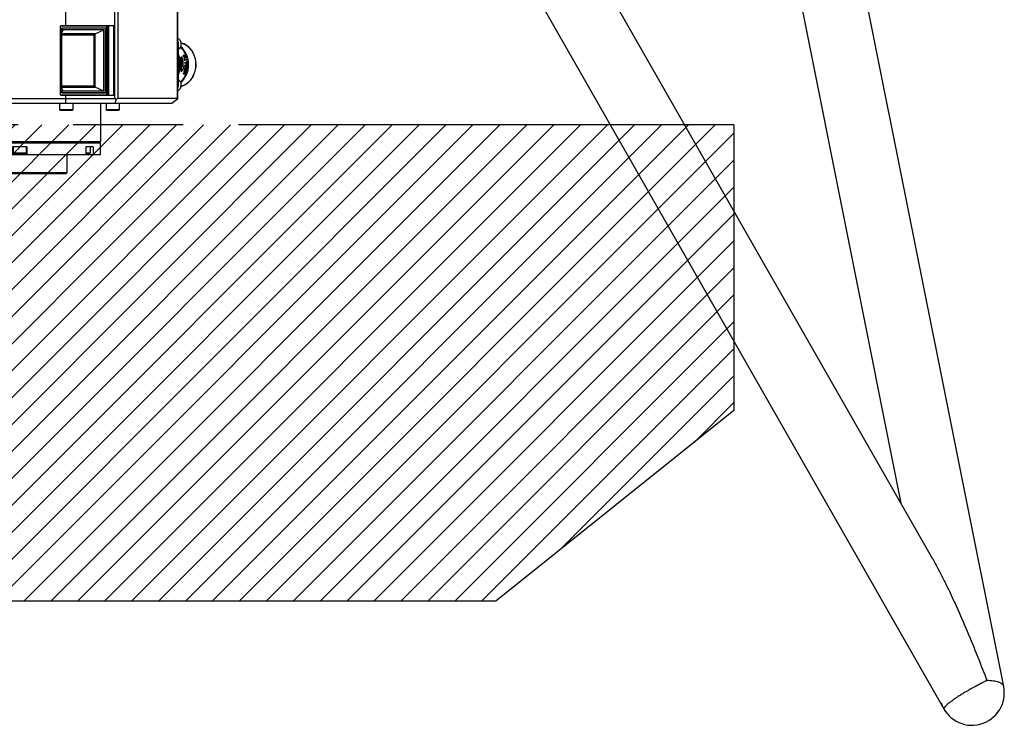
# Model space of a CAD drawing. Header units: millimetres. Extents: x -491 to 2059, y -393 to 795.
# Tile 294 of 323: x 1575 to 1740, y -116 to 3. Entities that reach past the tile are written whole.
import ezdxf

# ---------------------------------------------------------------- set-up
doc = ezdxf.new("R2010")
doc.units = ezdxf.units.MM
doc.header["$LTSCALE"] = 462.55
doc.linetypes.add('PHANTOM', pattern=[0.8, 0.45, -0.05, 0.1, -0.05, 0.1, -0.05])
doc.layers.get('0').update_dxf_attribs({"linetype": 'CONTINUOUS'})
for name, color, linetype in [('_AT4115_P1P1_1_PBL141', 7, 'CONTINUOUS'), ('_AT4115_P2P2_1_PBL142', 7, 'CONTINUOUS'), ('A2400201_ABL123', 7, 'CONTINUOUS'), ('A2410102_ABL164', 7, 'CONTINUOUS'), ('AT4115-AT541_1_2_ABL140', 7, 'CONTINUOUS'), ('DEFAULT_3', 7, 'PHANTOM'), ('DR1SM11A1001_ABL95', 7, 'CONTINUOUS'), ('DR1SM11P1003_PBL96', 7, 'CONTINUOUS'), ('E2030201_ABL145', 7, 'CONTINUOUS'), ('E2030801_ABL137', 7, 'CONTINUOUS'), ('K3D-JN1AS10ML2-R-V1_JAE_PROPRIE_PBL144', 7, 'CONTINUOUS'), ('K3D-JN1FS10SL2-R8_JAE_CONNECTOR_PBL146', 7, 'CONTINUOUS'), ('M2410102_PBL165', 7, 'CONTINUOUS'), ('M2420103_PBL128', 7, 'CONTINUOUS'), ('M2420202_PBL136', 7, 'CONTINUOUS'), ('M2420301_PBL160', 7, 'CONTINUOUS'), ('M2440901_PBL124', 7, 'CONTINUOUS'), ('P9140503_BOLT_PBL125', 7, 'CONTINUOUS'), ('P9140503_BOLT_PBL126', 7, 'CONTINUOUS'), ('P9140503_BOLT_PBL127', 7, 'CONTINUOUS'), ('P9140503_BOLT_PBL129', 7, 'CONTINUOUS'), ('P9140503_BOLT_PBL130', 7, 'CONTINUOUS'), ('P9140503_BOLT_PBL131', 7, 'CONTINUOUS'), ('P9140503_BOLT_PBL132', 7, 'CONTINUOUS'), ('P9140503_BOLT_PBL166', 7, 'CONTINUOUS'), ('P9140503_BOLT_PBL167', 7, 'CONTINUOUS'), ('P9140503_BOLT_PBL179', 7, 'CONTINUOUS'), ('P9140503_BOLT_PBL188', 7, 'CONTINUOUS'), ('P9140503_BOLT_PBL341', 7, 'CONTINUOUS'), ('P9140503_BOLT_PBL342', 7, 'CONTINUOUS'), ('SWITCH_ABL138', 7, 'CONTINUOUS'), ('SWITCH_CASE_ABL139', 7, 'CONTINUOUS'), ('오른쪽_7_VBL87', 7, 'CONTINUOUS')]:
    doc.layers.add(name, color=color, linetype=linetype)

# ---------------------------------------------------------------- blocks, each defined once
blk = doc.blocks.new('DR1SM11P1003_PBL96', base_point=(2988.4, 1059.51))
at = {"layer": 'DR1SM11P1003_PBL96', "color": 7}
for p, q in [((3401.73, 708.75), (3261.54, 1408.75)), ((3371.95, 762.27), (3008.13, 1398.96)), ((3237.06, 1392.48), (3358.59, 785.66)), ((2988.4, 1378.67), (3376.59, 699.33))]:
    blk.add_line(p, q, dxfattribs=at)
blk.add_arc((3388.4, 706.08), 13.6, 197.5885, 11.3251, dxfattribs=at)
for points, knots in [([(3371.95, 762.27), (3372.75, 760.88), (3374.29, 758.05), (3375.76, 755.17), (3376.49, 753.72)], [0, 0, 0, 0, 0.496418, 1, 1, 1, 1]), ([(3376.49, 753.72), (3377.32, 752.06), (3378.94, 748.71), (3382.1, 741.91), (3385.9, 733.25), (3390.25, 722.7), (3393.03, 715.58), (3394.4, 712)], [0, 0, 0, 0, 0.12248, 0.245971, 0.495196, 0.746697, 1, 1, 1, 1])]:
    blk.add_open_spline(points, degree=3, knots=knots, dxfattribs=at)
at = {"layer": 'DR1SM11P1003_PBL96', "color": 2}
blk.add_open_spline([(3394.4, 712), (3394.5, 711.74), (3394.59, 711.49), (3394.69, 711.24)], degree=3, dxfattribs=at)
for points, knots in [([(3394.69, 711.24), (3393.69, 710.78), (3391.61, 709.76), (3388.48, 708.08), (3385.84, 706.54), (3383.78, 705.27), (3382.34, 704.35), (3381.01, 703.46), (3379.82, 702.61), (3378.79, 701.84), (3378.05, 701.23), (3377.56, 700.79), (3377.26, 700.5), (3377.01, 700.24), (3376.81, 700), (3376.67, 699.79), (3376.58, 699.62), (3376.55, 699.46), (3376.57, 699.37), (3376.59, 699.33)], [0, 0, 0, 0, 0.15015, 0.316277, 0.486092, 0.568438, 0.647021, 0.720387, 0.787187, 0.846211, 0.896418, 0.91795, 0.93699, 0.953483, 0.967406, 0.978782, 0.987728, 0.994552, 1, 1, 1, 1]), ([(3401.73, 708.75), (3401.71, 708.85), (3401.66, 709.03), (3401.46, 709.4), (3401.07, 709.82), (3400.42, 710.24), (3399.58, 710.59), (3398.57, 710.87), (3397.4, 711.08), (3396.09, 711.2), (3395.17, 711.23), (3394.69, 711.24)], [0, 0, 0, 0, 0.036246, 0.073647, 0.155651, 0.252257, 0.366429, 0.499077, 0.649813, 0.817399, 1, 1, 1, 1])]:
    blk.add_open_spline(points, degree=3, knots=knots, dxfattribs=at)
blk = doc.blocks.new('DR1SM11A1001_ABL95', base_point=(2988.4, 1064.51))
at = {"layer": 'DR1SM11P1003_PBL96'}
blk.add_blockref('DR1SM11P1003_PBL96', (2988.4, 1059.51), dxfattribs=at)
blk = doc.blocks.new('M2440901_PBL124', base_point=(2988.4, 930.57))
at = {"layer": 'M2440901_PBL124', "color": 7}
for p, q in [((2954.4, 937.07), (3022.4, 937.07)), ((2954.4, 932.07), (2954.4, 937.07)), ((2960.57, 935.37), (2957.57, 935.37)), ((2957.57, 935.37), (2957.57, 932.07)), ((2960.57, 935.37), (2960.57, 932.07)), ((2991.4, 935.37), (2985.4, 935.37)), ((2985.4, 935.37), (2985.4, 932.07)), ((2991.4, 935.37), (2991.4, 932.07)), ((3019.23, 935.37), (3016.23, 935.37)), ((3016.23, 935.37), (3016.23, 932.07)), ((3019.23, 935.37), (3019.23, 932.07)), ((3022.4, 932.07), (3022.4, 937.07)), ((2954.4, 932.07), (3022.4, 932.07)), ((2968.4, 924.57), (2968.4, 932.07)), ((3008.4, 924.57), (3008.4, 932.07)), ((2968.4, 924.57), (3008.4, 924.57)), ((2968.4, 924.57), (2968.9, 924.07)), ((2968.9, 924.07), (3007.9, 924.07)), ((3008.4, 924.57), (3007.9, 924.07))]:
    blk.add_line(p, q, dxfattribs=at)
at = {"layer": 'M2440901_PBL124', "color": 2}
for p, q in [((2960.05, 932.37), (2960.05, 932.07)), ((3016.74, 932.37), (3016.74, 932.07))]:
    blk.add_line(p, q, dxfattribs=at)
blk = doc.blocks.new('P9140503_BOLT_PBL125', base_point=(3017.11, 933.87))
at = {"layer": 'P9140503_BOLT_PBL125', "color": 7}
for p, q in [((3017.99, 935.37), (3017.99, 932.62)), ((3017.99, 932.62), (3016.23, 932.62)), ((3017.74, 932.37), (3016.23, 932.37)), ((3017.74, 932.37), (3017.99, 932.62))]:
    blk.add_line(p, q, dxfattribs=at)
blk = doc.blocks.new('P9140503_BOLT_PBL126', base_point=(2988.4, 933.87))
at = {"layer": 'P9140503_BOLT_PBL126', "color": 7}
for p, q in [((2985.65, 935.37), (2985.65, 932.62)), ((2991.15, 935.37), (2991.15, 932.62)), ((2991.15, 932.62), (2985.65, 932.62)), ((2985.9, 932.37), (2985.65, 932.62)), ((2990.9, 932.37), (2985.9, 932.37)), ((2990.9, 932.37), (2991.15, 932.62))]:
    blk.add_line(p, q, dxfattribs=at)
blk = doc.blocks.new('P9140503_BOLT_PBL127', base_point=(2959.68, 933.87))
at = {"layer": 'P9140503_BOLT_PBL127', "color": 7}
for p, q in [((2958.8, 935.37), (2958.8, 932.62)), ((2960.57, 932.62), (2958.8, 932.62)), ((2959.05, 932.37), (2958.8, 932.62)), ((2960.57, 932.37), (2959.05, 932.37))]:
    blk.add_line(p, q, dxfattribs=at)
blk = doc.blocks.new('M2420103_PBL128', base_point=(2988.4, 945.32))
at = {"layer": 'M2420103_PBL128', "color": 7}
for p, q in [((2954.4, 953.57), (2954.4, 937.57)), ((3022.4, 953.57), (3022.4, 937.57)), ((2954.4, 937.57), (3022.4, 937.57)), ((2954.9, 937.07), (2954.4, 937.57)), ((3021.9, 937.07), (3022.4, 937.57))]:
    blk.add_line(p, q, dxfattribs=at)
blk = doc.blocks.new('P9140503_BOLT_PBL129', base_point=(5142.49, 2836))
at = {"layer": 'P9140503_BOLT_PBL129', "color": 7}
for p, q in [((5139.74, 2837.5), (5139.74, 2834.75)), ((5145.24, 2837.5), (5145.24, 2834.75)), ((5145.24, 2834.75), (5139.74, 2834.75)), ((5139.99, 2834.5), (5139.74, 2834.75)), ((5144.99, 2834.5), (5139.99, 2834.5)), ((5144.99, 2834.5), (5145.24, 2834.75))]:
    blk.add_line(p, q, dxfattribs=at)
blk = doc.blocks.new('P9140503_BOLT_PBL130', base_point=(5113.78, 2836))
at = {"layer": 'P9140503_BOLT_PBL130', "color": 7}
for p, q in [((5112.9, 2837.5), (5112.9, 2834.75)), ((5114.66, 2834.75), (5112.9, 2834.75)), ((5113.15, 2834.5), (5112.9, 2834.75)), ((5114.66, 2834.5), (5113.15, 2834.5))]:
    blk.add_line(p, q, dxfattribs=at)
blk = doc.blocks.new('P9140503_BOLT_PBL131', base_point=(3027.4, 952.07))
at = {"layer": 'P9140503_BOLT_PBL131', "color": 7}
for p, q in [((3024.65, 953.57), (3024.65, 950.82)), ((3030.15, 953.57), (3030.15, 950.82)), ((3030.15, 950.82), (3024.65, 950.82)), ((3024.9, 950.57), (3024.65, 950.82)), ((3029.9, 950.57), (3024.9, 950.57)), ((3029.9, 950.57), (3030.15, 950.82))]:
    blk.add_line(p, q, dxfattribs=at)
blk = doc.blocks.new('P9140503_BOLT_PBL132', base_point=(5161.99, 2854.2))
at = {"layer": 'P9140503_BOLT_PBL132', "color": 7}
for p, q in [((5159.24, 2855.7), (5159.24, 2852.95)), ((5164.74, 2855.7), (5164.74, 2852.95)), ((5164.74, 2852.95), (5159.24, 2852.95)), ((5159.49, 2852.7), (5159.24, 2852.95)), ((5164.49, 2852.7), (5159.49, 2852.7)), ((5164.49, 2852.7), (5164.74, 2852.95))]:
    blk.add_line(p, q, dxfattribs=at)
blk = doc.blocks.new('M2420202_PBL136', base_point=(2998.81, 973.32))
at = {"layer": 'M2420202_PBL136', "color": 7}
for p, q in [((2942.9, 993.07), (3054.72, 993.07)), ((2942.9, 955.57), (2942.9, 993.07)), ((3007.73, 986.18), (3007.73, 993.07)), ((3054.72, 993.07), (3054.72, 955.44)), ((2942.9, 955.57), (3028.22, 955.57)), ((2944.9, 953.57), (2942.9, 955.57)), ((3007.73, 955.57), (3007.73, 956.97)), ((3054.59, 955.57), (3029.59, 955.57)), ((3052.36, 953.57), (2944.9, 953.57)), ((3028.98, 955.28), (3028.36, 953.57)), ((3054.69, 955.28), (3052.36, 953.57))]:
    blk.add_line(p, q, dxfattribs=at)
at = {"layer": 'M2420202_PBL136', "color": 2}
for p, q in [((3028.22, 993.07), (3028.22, 955.57)), ((3029.59, 993.07), (3029.59, 955.57)), ((3054.59, 993.07), (3054.59, 955.57))]:
    blk.add_line(p, q, dxfattribs=at)
at = {"layer": 'M2420202_PBL136', "color": 7}
blk.add_arc((2856.09, 948.32), 151.82, 1.9829, 2.7384, dxfattribs=at)
for centre, major_axis, ratio, start_param, end_param in [((3028.72, 954.57), (-0.866, 0.866), 0.57735, -1.308997, -0.523599), ((3028.72, 954.57), (0.966, 0.966), 0.267949, 0.2618, 1.047198), ((3053.72, 954.57), (0.966, 0.966), 0.267949, 5.759587, 6.544985)]:
    blk.add_ellipse(centre, major_axis=major_axis, ratio=ratio, start_param=start_param, end_param=end_param, dxfattribs=at)
blk = doc.blocks.new('_AT4115_P1P1_1_PBL141', base_point=(3016.64, 971.57))
at = {"layer": '_AT4115_P1P1_1_PBL141', "color": 7}
for p, q in [((3025.56, 985.92), (3005.41, 985.92)), ((3005.41, 985.92), (3005.41, 957.22)), ((3027.87, 986.18), (3005.69, 986.18)), ((3005.69, 986.18), (3005.69, 985.92)), ((3024.39, 985.16), (3006.07, 985.16)), ((3006.07, 985.16), (3006.07, 983.26)), ((3024.39, 957.98), (3024.39, 985.16)), ((3025.05, 957.22), (3025.05, 985.92)), ((3025.56, 957.22), (3025.56, 985.92)), ((3025.78, 956.97), (3025.78, 986.18)), ((3027.87, 956.97), (3027.87, 986.18)), ((3006.07, 959.88), (3006.07, 957.98)), ((3005.41, 957.22), (3025.56, 957.22)), ((3005.69, 957.22), (3005.69, 956.97)), ((3005.69, 956.97), (3027.87, 956.97)), ((3006.07, 957.98), (3024.39, 957.98))]:
    blk.add_line(p, q, dxfattribs=at)
blk = doc.blocks.new('_AT4115_P2P2_1_PBL142', base_point=(3015.11, 971.57))
at = {"layer": '_AT4115_P2P2_1_PBL142', "color": 7}
for p, q in [((3006.67, 984.46), (3005.83, 982.81)), ((3024.39, 985.16), (3006.07, 985.16)), ((3006.07, 983.26), (3006.07, 985.16)), ((3023.78, 984.46), (3006.67, 984.46)), ((3020.08, 982.81), (3023.78, 984.46)), ((3023.78, 958.69), (3023.78, 984.46)), ((3024.39, 957.98), (3024.39, 985.16)), ((3005.83, 982.77), (3005.83, 982.81)), ((3005.83, 960.38), (3005.83, 982.77)), ((3005.83, 960.34), (3005.83, 960.38)), ((3005.83, 960.34), (3006.67, 958.69)), ((3006.07, 957.98), (3006.07, 959.88)), ((3023.78, 958.69), (3020.08, 960.34)), ((3024.39, 957.98), (3006.07, 957.98)), ((3023.78, 958.69), (3006.67, 958.69))]:
    blk.add_line(p, q, dxfattribs=at)
at = {"layer": '_AT4115_P2P2_1_PBL142', "color": 2}
for p, q in [((3020.08, 982.81), (3005.83, 982.81)), ((3006.08, 982.33), (3019.5, 982.33)), ((3006.08, 960.82), (3006.08, 982.33)), ((3019.5, 982.33), (3019.5, 960.82)), ((3020.08, 960.34), (3020.08, 982.81)), ((3005.83, 960.34), (3020.08, 960.34)), ((3019.5, 960.82), (3006.08, 960.82))]:
    blk.add_line(p, q, dxfattribs=at)
at = {"layer": '_AT4115_P2P2_1_PBL142', "color": 7}
for points, knots in [([(3006.08, 982.33), (3006.05, 982.37), (3005.98, 982.45), (3005.91, 982.55), (3005.87, 982.62), (3005.85, 982.68), (3005.83, 982.72), (3005.83, 982.76), (3005.83, 982.77)], [0, 0, 0, 0, 0.303967, 0.580449, 0.704901, 0.817702, 0.916748, 1, 1, 1, 1]), ([(3020.08, 982.81), (3020.05, 982.8), (3020, 982.77), (3019.9, 982.7), (3019.77, 982.6), (3019.63, 982.47), (3019.54, 982.38), (3019.5, 982.33)], [0, 0, 0, 0, 0.110842, 0.232278, 0.489296, 0.748941, 1, 1, 1, 1]), ([(3005.83, 960.38), (3005.83, 960.39), (3005.83, 960.42), (3005.85, 960.47), (3005.87, 960.52), (3005.91, 960.6), (3005.98, 960.7), (3006.05, 960.78), (3006.08, 960.82)], [0, 0, 0, 0, 0.083254, 0.182302, 0.295103, 0.419556, 0.696035, 1, 1, 1, 1]), ([(3019.5, 960.82), (3019.54, 960.77), (3019.63, 960.67), (3019.77, 960.54), (3019.9, 960.44), (3020, 960.38), (3020.05, 960.35), (3020.08, 960.34)], [0, 0, 0, 0, 0.251062, 0.510709, 0.767728, 0.88916, 1, 1, 1, 1])]:
    blk.add_open_spline(points, degree=3, knots=knots, dxfattribs=at)
blk = doc.blocks.new('AT4115-AT541_1_2_ABL140', base_point=(3016.64, 971.57))
at = {"layer": '_AT4115_P1P1_1_PBL141'}
blk.add_blockref('_AT4115_P1P1_1_PBL141', (3016.64, 971.57), dxfattribs=at)
at = {"layer": '_AT4115_P2P2_1_PBL142'}
blk.add_blockref('_AT4115_P2P2_1_PBL142', (3015.11, 971.57), dxfattribs=at)
blk = doc.blocks.new('SWITCH_CASE_ABL139', base_point=(3016.64, 971.57))
at = {"layer": 'AT4115-AT541_1_2_ABL140'}
blk.add_blockref('AT4115-AT541_1_2_ABL140', (3016.64, 971.57), dxfattribs=at)
blk = doc.blocks.new('SWITCH_ABL138', base_point=(3016.64, 971.57))
at = {"layer": 'SWITCH_CASE_ABL139'}
blk.add_blockref('SWITCH_CASE_ABL139', (3016.64, 971.57), dxfattribs=at)
blk = doc.blocks.new('E2030801_ABL137', base_point=(3016.64, 971.57))
at = {"layer": 'SWITCH_ABL138'}
blk.add_blockref('SWITCH_ABL138', (3016.64, 971.57), dxfattribs=at)
blk = doc.blocks.new('M2420301_PBL160', base_point=(2998.81, 996.07))
at = {"layer": 'M2420301_PBL160', "color": 7}
for p, q in [((2942.9, 993.07), (2942.9, 999.07)), ((2981.72, 999.07), (2994.58, 999.07)), ((3007.73, 993.07), (3007.73, 999.07)), ((3014.37, 999.07), (3020.09, 999.07)), ((3054.11, 999.07), (3054.72, 999.07)), ((3054.72, 999.07), (3054.72, 993.07)), ((2942.9, 993.07), (3054.72, 993.07))]:
    blk.add_line(p, q, dxfattribs=at)
at = {"layer": 'M2420301_PBL160', "color": 2}
for p, q in [((3028.22, 997.26), (3028.22, 993.07)), ((3029.59, 997.26), (3029.59, 993.07)), ((3054.59, 999.07), (3054.59, 993.07))]:
    blk.add_line(p, q, dxfattribs=at)
blk = doc.blocks.new('M2410102_PBL165', base_point=(2988.4, 1007.07))
at = {"layer": 'M2410102_PBL165', "color": 7}
for p, q in [((2919.64, 1014.83), (2917.1, 1012.07)), ((2919.91, 1015.07), (2919.64, 1014.83)), ((2919.91, 1015.07), (2948.67, 1015.07)), ((2941.34, 1012.07), (2943.88, 1014.83)), ((2943.15, 1012.29), (2944.79, 1014.07)), ((2943.88, 1014.83), (2943.91, 1015.07)), ((2944.79, 1014.07), (2943.88, 1014.83)), ((2944.79, 1014.07), (2946.68, 1014.07)), ((2970.85, 1015.07), (3005.94, 1015.07)), ((3028.12, 1015.07), (3056.88, 1015.07)), ((3030.11, 1014.07), (3032, 1014.07)), ((3032.91, 1014.83), (3032, 1014.07)), ((3032, 1014.07), (3033.64, 1012.29)), ((3032.88, 1015.07), (3032.91, 1014.83)), ((3032.91, 1014.83), (3035.45, 1012.07)), ((3057.15, 1014.83), (3056.88, 1015.07)), ((3059.69, 1012.07), (3057.15, 1014.83)), ((2917.1, 1012.07), (2917.08, 1011.93)), ((2917.08, 1011.93), (2917.08, 1005.21)), ((2941.34, 1012.07), (2917.1, 1012.07)), ((2941.42, 1011.93), (2941.34, 1012.07)), ((2941.42, 1009.96), (2941.42, 1011.93)), ((2942.57, 1011.66), (2942.92, 1012.04)), ((2942.57, 1011.56), (2942.57, 1011.66)), ((3033.88, 1012.04), (3034.22, 1011.66)), ((3034.22, 1011.66), (3034.22, 1011.56)), ((3035.45, 1012.07), (3035.37, 1011.93)), ((3035.37, 1011.93), (3035.37, 1009.96)), ((3059.69, 1012.07), (3035.45, 1012.07)), ((3059.71, 1011.93), (3059.69, 1012.07)), ((3059.71, 1005.21), (3059.71, 1011.93)), ((2917.08, 1005.21), (2917.1, 1005.07)), ((2917.1, 1005.07), (2941.34, 1005.07)), ((2941.34, 1005.07), (2941.42, 1005.21)), ((2941.34, 1005.07), (2942.85, 1003.44)), ((2941.42, 1005.21), (2941.42, 1007.22)), ((3033.95, 1003.44), (3035.45, 1005.07)), ((3033.95, 1003.44), (3035.45, 1005.07)), ((3035.37, 1007.22), (3035.37, 1005.21)), ((3035.37, 1005.21), (3035.45, 1005.07)), ((3035.45, 1005.07), (3059.69, 1005.07)), ((3059.69, 1005.07), (3059.71, 1005.21)), ((2966.7, 1004.46), (2966.72, 1004.45)), ((2966.7, 1004.46), (2966.72, 1004.45)), ((3004.92, 1002.07), (2971.87, 1002.07)), ((2973.46, 1001.07), (3003.33, 1001.07)), ((2922.41, 999.33), (2922.69, 999.07)), ((2922.69, 999.07), (2944.5, 999.07)), ((2981.72, 999.07), (2956.71, 999.07)), ((3018.8, 1000.07), (2957.99, 1000.07)), ((3014.37, 999.07), (2994.58, 999.07)), ((3032.29, 999.07), (3054.11, 999.07)), ((3054.11, 999.07), (3054.39, 999.33))]:
    blk.add_line(p, q, dxfattribs=at)
at = {"layer": 'M2410102_PBL165', "color": 2}
for p, q in [((2962.74, 999.07), (2962.74, 1002.46)), ((3014.05, 999.07), (3014.05, 1002.46))]:
    blk.add_line(p, q, dxfattribs=at)
at = {"layer": 'M2410102_PBL165', "color": 7}
for points in [[(2919.64, 1014.83), (2918.38, 1013.46), (2917.1, 1012.07)], [(2941.34, 1012.07), (2942.62, 1013.46), (2943.88, 1014.83)], [(2943.15, 1012.29), (2943.68, 1012.87), (2944.79, 1014.07)], [(3032, 1014.07), (3033.11, 1012.87), (3033.64, 1012.29)], [(3032.91, 1014.83), (3034.17, 1013.46), (3035.45, 1012.07)], [(3059.69, 1012.07), (3058.42, 1013.46), (3057.15, 1014.83)]]:
    blk.add_lwpolyline(points, dxfattribs=at)
for centre, radius, start, end in [((2830.44, 543.93), 480.98, 76.5194, 76.66), ((3146.35, 543.93), 480.98, 103.3399, 103.4805), ((3895.24, 1902.91), 1327.73, 222.54881, 222.88613), ((2036.25, 1944.73), 1389.39, 317.12131, 317.44366), ((2989.6, 1028.44), 31.78, 236.088, 239.4702), ((2987.22, 1028.4), 31.72, 300.5259, 303.9138)]:
    blk.add_arc(centre, radius, start, end, dxfattribs=at)
for points in [[(2941.42, 1005.21), (2941.65, 1005.27), (2941.88, 1005.32), (2942.11, 1005.38)], [(3034.68, 1005.38), (3034.91, 1005.32), (3035.14, 1005.27), (3035.37, 1005.21)]]:
    blk.add_open_spline(points, degree=3, dxfattribs=at)
for points, knots in [([(2965.81, 1004.01), (2966.47, 1003.71), (2968.98, 1002.62), (2971.54, 1001.68), (2973.46, 1001.07)], [0, 0, 0, 0, 0.264782, 1, 1, 1, 1]), ([(2966.72, 1004.45), (2967.24, 1004.22), (2969.23, 1003.36), (2971.27, 1002.58), (2972.79, 1002.07)], [0, 0, 0, 0, 0.262343, 1, 1, 1, 1]), ([(3003.33, 1001.07), (3003.96, 1001.27), (3006.55, 1002.13), (3009.08, 1003.16), (3010.98, 1004.01)], [0, 0, 0, 0, 0.239236, 1, 1, 1, 1]), ([(3004, 1002.07), (3004.5, 1002.24), (3006.55, 1002.96), (3008.57, 1003.78), (3010.07, 1004.45)], [0, 0, 0, 0, 0.240964, 1, 1, 1, 1])]:
    blk.add_open_spline(points, degree=3, knots=knots, dxfattribs=at)
blk = doc.blocks.new('A2410102_ABL164', base_point=(2988.4, 1007.07))
at = {"layer": 'M2410102_PBL165'}
blk.add_blockref('M2410102_PBL165', (2988.4, 1007.07), dxfattribs=at)
blk = doc.blocks.new('P9140503_BOLT_PBL166', base_point=(3007.54, 1003.82))
at = {"layer": 'P9140503_BOLT_PBL166', "color": 7}
for p, q in [((3005.65, 1005.07), (3005.4, 1004.82)), ((3005.65, 1005.07), (3006.43, 1005.07)), ((3005.4, 1004.82), (3006.96, 1004.82)), ((3005.4, 1002.56), (3005.4, 1004.82)), ((3008.76, 1004.82), (3009.69, 1004.82))]:
    blk.add_line(p, q, dxfattribs=at)
blk = doc.blocks.new('P9140503_BOLT_PBL167', base_point=(2969.25, 1003.82))
at = {"layer": 'P9140503_BOLT_PBL167', "color": 7}
for p, q in [((2969.03, 1005.07), (2971.15, 1005.07)), ((2971.15, 1005.07), (2971.4, 1004.82)), ((2967.1, 1004.82), (2971.4, 1004.82)), ((2971.4, 1002.56), (2971.4, 1004.82))]:
    blk.add_line(p, q, dxfattribs=at)
blk = doc.blocks.new('P9140503_BOLT_PBL179', base_point=(2971.27, 1004.95))
at = {"layer": 'P9140503_BOLT_PBL179', "color": 7}
blk.add_line((2971.15, 1005.07), (2971.4, 1004.82), dxfattribs=at)
blk = doc.blocks.new('P9140503_BOLT_PBL188', base_point=(3005.52, 1004.95))
at = {"layer": 'P9140503_BOLT_PBL188', "color": 7}
blk.add_line((3005.65, 1005.07), (3005.4, 1004.82), dxfattribs=at)
blk = doc.blocks.new('P9140503_BOLT_PBL341', base_point=(3055.44, 961.14))
at = {"layer": 'P9140503_BOLT_PBL341', "color": 7}
blk.add_open_spline([(3055.05, 963.56), (3055.24, 963.42), (3055.57, 963.09), (3055.93, 962.47), (3056.13, 961.77), (3056.17, 961.03), (3056.03, 960.3), (3055.74, 959.64), (3055.3, 959.1), (3054.92, 958.83), (3054.73, 958.73)], degree=3, knots=[0, 0, 0, 0, 0.120367, 0.245303, 0.373783, 0.50389, 0.633321, 0.759931, 0.882266, 1, 1, 1, 1], dxfattribs=at)
blk = doc.blocks.new('P9140503_BOLT_PBL342', base_point=(3055.44, 978.6))
at = {"layer": 'P9140503_BOLT_PBL342', "color": 7}
blk.add_open_spline([(3054.73, 981.02), (3054.92, 980.92), (3055.3, 980.65), (3055.74, 980.1), (3056.03, 979.44), (3056.17, 978.72), (3056.13, 977.98), (3055.93, 977.27), (3055.57, 976.66), (3055.24, 976.32), (3055.05, 976.19)], degree=3, knots=[0, 0, 0, 0, 0.117734, 0.240069, 0.366679, 0.49611, 0.626217, 0.754697, 0.879633, 1, 1, 1, 1], dxfattribs=at)
blk = doc.blocks.new('A2400201_ABL123', base_point=(2988.4, 969.57))
at = {"layer": 'K3D-JN1AS10ML2-R-V1_JAE_PROPRIE_PBL144', "color": 2}
for p, q in [((3054.72, 978.77), (3055.05, 978.77)), ((3055.05, 960.97), (3054.72, 960.97))]:
    blk.add_line(p, q, dxfattribs=at)
at = {"layer": 'K3D-JN1AS10ML2-R-V1_JAE_PROPRIE_PBL144', "color": 0}
blk.add_line((3055.05, 960.97), (3055.05, 978.77), dxfattribs=at)
for points, knots in [([(3055.05, 978.77), (3055.05, 978.89), (3055.02, 979.37), (3054.89, 979.84), (3054.73, 980.16)], [0, 0, 0, 0, 0.253292, 1, 1, 1, 1]), ([(3054.73, 959.59), (3054.78, 959.69), (3054.97, 960.13), (3055.05, 960.61), (3055.05, 960.97)], [0, 0, 0, 0, 0.247332, 1, 1, 1, 1])]:
    blk.add_open_spline(points, degree=3, knots=knots, dxfattribs=at)
at = {"layer": 'A2410102_ABL164'}
blk.add_blockref('A2410102_ABL164', (2988.4, 1007.07), dxfattribs=at)
at = {"layer": 'E2030801_ABL137'}
blk.add_blockref('E2030801_ABL137', (3016.64, 971.57), dxfattribs=at)
at = {"layer": 'M2420103_PBL128'}
blk.add_blockref('M2420103_PBL128', (2988.4, 945.32), dxfattribs=at)
at = {"layer": 'M2420202_PBL136'}
blk.add_blockref('M2420202_PBL136', (2998.81, 973.32), dxfattribs=at)
at = {"layer": 'M2420301_PBL160'}
blk.add_blockref('M2420301_PBL160', (2998.81, 996.07), dxfattribs=at)
at = {"layer": 'M2440901_PBL124'}
blk.add_blockref('M2440901_PBL124', (2988.4, 930.57), dxfattribs=at)
at = {"layer": 'P9140503_BOLT_PBL125'}
blk.add_blockref('P9140503_BOLT_PBL125', (3017.11, 933.87), dxfattribs=at)
at = {"layer": 'P9140503_BOLT_PBL126'}
blk.add_blockref('P9140503_BOLT_PBL126', (2988.4, 933.87), dxfattribs=at)
at = {"layer": 'P9140503_BOLT_PBL127'}
blk.add_blockref('P9140503_BOLT_PBL127', (2959.68, 933.87), dxfattribs=at)
at = {"layer": 'P9140503_BOLT_PBL129'}
blk.add_blockref('P9140503_BOLT_PBL129', (3007.9, 952.07), dxfattribs=at)
at = {"layer": 'P9140503_BOLT_PBL130'}
blk.add_blockref('P9140503_BOLT_PBL130', (2968.9, 952.07), dxfattribs=at)
at = {"layer": 'P9140503_BOLT_PBL131'}
blk.add_blockref('P9140503_BOLT_PBL131', (3027.4, 952.07), dxfattribs=at)
at = {"layer": 'P9140503_BOLT_PBL132'}
blk.add_blockref('P9140503_BOLT_PBL132', (2949.4, 952.07), dxfattribs=at)
at = {"layer": 'P9140503_BOLT_PBL166'}
blk.add_blockref('P9140503_BOLT_PBL166', (3007.54, 1003.82), dxfattribs=at)
at = {"layer": 'P9140503_BOLT_PBL167'}
blk.add_blockref('P9140503_BOLT_PBL167', (2969.25, 1003.82), dxfattribs=at)
at = {"layer": 'P9140503_BOLT_PBL179'}
blk.add_blockref('P9140503_BOLT_PBL179', (2971.27, 1004.95), dxfattribs=at)
at = {"layer": 'P9140503_BOLT_PBL188'}
blk.add_blockref('P9140503_BOLT_PBL188', (3005.52, 1004.95), dxfattribs=at)
at = {"layer": 'P9140503_BOLT_PBL341'}
blk.add_blockref('P9140503_BOLT_PBL341', (3055.44, 961.14), dxfattribs=at)
at = {"layer": 'P9140503_BOLT_PBL342'}
blk.add_blockref('P9140503_BOLT_PBL342', (3055.44, 978.6), dxfattribs=at)
blk = doc.blocks.new('K3D-JN1FS10SL2-R8_JAE_CONNECTOR_PBL146', base_point=(3058.75, 969.88))
at = {"layer": 'K3D-JN1FS10SL2-R8_JAE_CONNECTOR_PBL146', "color": 7}
for p, q in [((3056.13, 972.91), (3056.05, 972.88)), ((3056.63, 972.91), (3056.13, 972.91)), ((3057.17, 973.74), (3057.08, 973.74)), ((3057.25, 973.74), (3057.17, 973.74)), ((3057.44, 972.93), (3057.35, 972.93)), ((3057.53, 973.69), (3057.43, 973.69)), ((3057.44, 972.93), (3058.24, 972.93)), ((3057.72, 973.13), (3057.46, 973.13)), ((3057.59, 972.37), (3057.5, 972.37)), ((3057.6, 973.69), (3057.53, 973.69)), ((3057.66, 972.37), (3057.59, 972.37)), ((3057.59, 972.36), (3057.59, 972.37)), ((3057.59, 972.36), (3057.59, 972.37)), ((3058.46, 972.04), (3057.74, 972.04)), ((3057.88, 973.78), (3057.78, 973.78)), ((3058.1, 973.13), (3057.8, 973.13)), ((3057.96, 973.78), (3057.88, 973.78)), ((3056.09, 968.88), (3056.42, 968.88)), ((3056.18, 968.87), (3056.09, 968.88)), ((3056.51, 968.87), (3056.18, 968.87)), ((3056.51, 968.87), (3056.42, 968.88)), ((3057.01, 968.88), (3057.25, 968.88)), ((3057.33, 968.87), (3057.01, 968.87)), ((3057.25, 968.88), (3057.33, 968.87)), ((3057.72, 968.02), (3057.63, 968.02)), ((3057.75, 971.53), (3057.66, 971.53)), ((3057.75, 968.22), (3057.66, 968.22)), ((3057.72, 968.02), (3058.31, 968.02)), ((3057.81, 968.73), (3057.73, 968.73)), ((3057.75, 971.53), (3057.83, 971.53)), ((3057.84, 969), (3057.75, 969)), ((3058.55, 968.22), (3057.75, 968.22)), ((3057.85, 970.65), (3057.76, 970.65)), ((3057.77, 971.84), (3058.5, 971.84)), ((3057.86, 970.49), (3057.77, 970.49)), ((3057.86, 969.36), (3057.77, 969.36)), ((3057.87, 969.63), (3057.78, 969.63)), ((3057.81, 968.73), (3058.61, 968.73)), ((3058.67, 969.63), (3057.87, 969.63)), ((3058.03, 968.9), (3058.03, 968.92)), ((3058.63, 968.9), (3058.03, 968.9)), ((3058.07, 970.56), (3058.07, 970.58)), ((3058.07, 969.45), (3058.66, 969.45)), ((3058.07, 969.45), (3058.07, 969.45)), ((3058.29, 969.19), (3058.28, 969.17)), ((3058.37, 969.17), (3058.28, 969.17)), ((3058.37, 969.19), (3058.29, 969.19)), ((3058.37, 969.19), (3058.37, 969.17)), ((3058.61, 971.06), (3058.52, 971.06)), ((3058.67, 970.08), (3058.58, 970.08)), ((3056.38, 966.84), (3056.3, 966.88)), ((3057.16, 965.98), (3057.06, 965.98)), ((3057.23, 966.17), (3057.14, 966.17)), ((3057.16, 965.98), (3057.74, 965.98)), ((3057.82, 966.17), (3057.23, 966.17)), ((3057.38, 966.64), (3057.29, 966.64)), ((3057.44, 966.83), (3057.35, 966.83)), ((3057.38, 966.64), (3057.97, 966.64)), ((3058.03, 966.83), (3057.44, 966.83)), ((3057.58, 967.36), (3057.49, 967.36)), ((3057.63, 967.59), (3057.54, 967.59)), ((3057.58, 967.36), (3058.38, 967.36)), ((3057.83, 967.55), (3057.83, 967.56)), ((3058.42, 967.55), (3057.83, 967.55)), ((3057.93, 966.23), (3057.84, 966.23)), ((3057.93, 966.41), (3057.93, 966.4)), ((3058.05, 966.58), (3057.95, 966.58)), ((3058.02, 966.41), (3058.02, 966.4)), ((3058.11, 966.4), (3058.11, 966.41))]:
    blk.add_line(p, q, dxfattribs=at)
at = {"layer": 'K3D-JN1FS10SL2-R8_JAE_CONNECTOR_PBL146', "color": 2}
for p, q in [((3057.93, 966.41), (3058.02, 966.41)), ((3058.02, 966.4), (3057.93, 966.4))]:
    blk.add_line(p, q, dxfattribs=at)
for centre, radius, start, end in [((3053.91, 971.42), 7.93, 55.8952, 56.3104), ((3054.2, 967.75), 7.28, 285.2377, 288.9111), ((3054.14, 967.92), 7.46, 288.9266, 295.3716), ((3054.07, 968.07), 7.62, 295.3622, 298.4625), ((3053.93, 968.3), 7.89, 298.494, 306.1933), ((3053.81, 968.48), 8.1, 306.1674, 307.4125)]:
    blk.add_arc(centre, radius, start, end, dxfattribs=at)
at = {"layer": 'K3D-JN1FS10SL2-R8_JAE_CONNECTOR_PBL146', "color": 7}
for centre, radius, start, end in [((3045.61, 969.88), 10.85, 354.696, 16.0254), ((3046.08, 969.88), 10.97, 354.696, 16.0254), ((3047.34, 969.99), 10.43, 16.3957, 21.0468), ((3047.43, 970.03), 10.42, 20.6716, 20.8177), ((3047.34, 970), 10.51, 17.7438, 20.6677), ((3047.41, 970), 10.52, 17.3115, 20.812), ((3047.26, 969.97), 10.6, 17.1943, 17.7471), ((3047.22, 969.96), 10.64, 16.2234, 17.1941), ((3047.71, 970), 10.4, 17.7891, 20.7598), ((3047.01, 969.9), 10.78, 8.692, 13.2726), ((3047.75, 970.02), 10.44, 20.383, 20.5285), ((3047.66, 969.99), 10.53, 17.3127, 20.3787), ((3047.03, 969.91), 10.84, 11.62, 13.0471), ((3047.74, 969.99), 10.53, 17.3123, 20.5238), ((3047.63, 969.97), 10.48, 17.5102, 17.7927), ((3047, 969.9), 10.87, 11.239, 11.6205), ((3047.11, 969.91), 10.84, 11.315, 13.1349), ((3046.97, 969.9), 10.9, 10.1101, 11.2387), ((3048.1, 970), 10.39, 17.5044, 21.2953), ((3048.16, 970.04), 10.41, 20.9104, 21.0595), ((3048.06, 970), 10.52, 17.3113, 20.9044), ((3048.11, 969.99), 10.54, 16.2149, 21.0485), ((3047.78, 969.9), 10.89, 10.2755, 11.3156), ((3046.96, 969.86), 10.83, 350.2198, 351.2612), ((3046.93, 969.89), 10.94, 8.6043, 10.1098), ((3046.93, 969.86), 10.95, 350.3237, 351.3537), ((3046.86, 969.87), 10.92, 353.9903, 355.43), ((3021.92, 1025.25), 67.78, 301.898, 302.3896), ((3046.84, 969.88), 10.95, 3.195, 4.0559), ((3021.6, 1025.83), 68.49, 301.8711, 302.4203), ((3047.01, 969.89), 10.94, 8.6041, 10.275), ((3046.82, 969.88), 10.96, 357.3224, 358.6961), ((3046.83, 969.87), 11.04, 354.0518, 355.4763), ((3046.81, 969.88), 11.06, 3.1617, 4.0135), ((3046.79, 969.88), 11.08, 357.3504, 358.7096), ((3003.65, 1079.31), 121.59, 296.5884, 296.7264), ((2997.58, 841.82), 142.24, 64.7097, 64.8336), ((3047.33, 969.88), 10.95, 3.1151, 4.1362), ((3047.3, 969.88), 11.06, 2.8646, 4.3121), ((3047.37, 969.88), 11.06, 2.6511, 4.5252), ((3047.73, 969.86), 10.94, 350.1345, 351.3537), ((3047.64, 969.88), 11.03, 5.1236, 6.1517), ((3047.64, 969.87), 11.03, 354.0516, 354.9635), ((3047.61, 969.88), 11.06, 356.0733, 356.7548), ((3047.59, 969.88), 11.08, 357.8052, 358.7096), ((3047.59, 969.88), 11.08, 1.0373, 2.0563), ((3047.45, 969.72), 10.32, 338.7164, 339.8696), ((3047.41, 969.73), 10.44, 338.9587, 340.0967), ((3047.25, 969.79), 10.52, 342.5544, 343.66), ((3047.22, 969.79), 10.64, 342.7474, 343.8394), ((3047.07, 969.84), 10.71, 346.6023, 347.8932), ((3021.39, 1026.1), 68.78, 301.7139, 301.9001), ((3047.04, 969.84), 10.83, 346.7469, 348.0231), ((3021.03, 1026.75), 69.57, 301.7513, 301.873), ((3047.85, 969.84), 10.82, 346.7467, 347.8012)]:
    blk.add_arc(centre, radius, start, end, dxfattribs=at)
for centre, major_axis, ratio, start_param, end_param in [((3052.2, 969.88), (29.87, 9.2), 0.080016, -1.40857, -1.390363), ((3048.05, 969.88), (20.21, 8.93), 0.160058, -1.141637, -1.098201), ((3050.75, 969.88), (20.21, -8.93), 0.160045, 1.244415, 1.287659), ((3048.01, 969.88), (29.87, -9.19), 0.080005, 1.244328, 1.262509), ((3053.01, 969.88), (15.68, 8.78), 0.247108, -1.39914, -1.353566), ((3052.2, 969.88), (30.19, 9.29), 0.080016, -1.407608, -1.389592), ((3048.05, 969.88), (20.43, 9.03), 0.160058, -1.14249, -1.099511), ((3050.75, 969.88), (20.43, -9.03), 0.160045, 1.244195, 1.286988), ((3048.01, 969.88), (30.19, -9.29), 0.080005, 1.245081, 1.263072), ((3052.66, 969.88), (30.34, 9.29), 0.079287, -1.41728, -1.396677), ((3048.45, 969.88), (30.34, -9.29), 0.079275, 1.252163, 1.272715), ((3048.35, 969.88), (21.19, 9.06), 0.150256, -1.141564, -1.129537), ((3051.17, 969.88), (21.19, -9.06), 0.150243, 1.274099, 1.286083)]:
    blk.add_ellipse(centre, major_axis=major_axis, ratio=ratio, start_param=start_param, end_param=end_param, dxfattribs=at)
for points, knots in [([(3055.89, 977.24), (3056.85, 976.33), (3058.4, 973.99), (3059.18, 969.87), (3058.4, 965.76), (3056.85, 963.42), (3055.88, 962.51)], [0, 0, 0, 0, 0.24451, 0.500013, 0.755507, 1, 1, 1, 1]), ([(3058.37, 978), (3058.2, 978.12), (3057.49, 978.55), (3056.7, 978.87), (3056.1, 979.03)], [0, 0, 0, 0, 0.253096, 1, 1, 1, 1]), ([(3056.11, 960.72), (3056.92, 960.94), (3058.49, 961.67), (3060.41, 963.46), (3061.77, 965.81), (3062.48, 968.49), (3062.48, 971.28), (3061.76, 973.97), (3060.4, 976.3), (3059.09, 977.52), (3058.37, 978)], [0, 0, 0, 0, 0.117156, 0.23837, 0.364127, 0.49336, 0.623879, 0.753094, 0.878819, 1, 1, 1, 1]), ([(3055.05, 965.52), (3055.66, 966.88), (3056.28, 969.88), (3055.66, 972.87), (3055.05, 974.23)], [0, 0, 0, 0, 0.499999, 1, 1, 1, 1]), ([(3056.51, 968.87), (3056.54, 969.21), (3056.6, 970.56), (3056.41, 971.93), (3056.13, 972.91)], [0, 0, 0, 0, 0.251235, 1, 1, 1, 1]), ([(3056.3, 966.88), (3056.3, 967.04), (3056.28, 967.71), (3056.19, 968.38), (3056.09, 968.88)], [0, 0, 0, 0, 0.245014, 1, 1, 1, 1]), ([(3056.18, 968.87), (3056.21, 968.7), (3056.33, 968.03), (3056.38, 967.35), (3056.38, 966.84)], [0, 0, 0, 0, 0.255269, 1, 1, 1, 1]), ([(3056.38, 966.84), (3056.47, 967.01), (3056.83, 967.66), (3057.14, 968.34), (3057.33, 968.87)], [0, 0, 0, 0, 0.253764, 1, 1, 1, 1]), ([(3057.74, 965.98), (3057.76, 965.98), (3057.85, 965.99), (3057.91, 966.06), (3057.96, 966.11)], [0, 0, 0, 0, 0.195254, 1, 1, 1, 1]), ([(3057.84, 966.23), (3057.83, 966.22), (3057.81, 966.2), (3057.78, 966.18), (3057.76, 966.18)], [0, 0, 0, 0, 0.298572, 1, 1, 1, 1]), ([(3057.93, 966.23), (3057.92, 966.22), (3057.89, 966.19), (3057.85, 966.17), (3057.82, 966.17)], [0, 0, 0, 0, 0.317396, 1, 1, 1, 1]), ([(3057.95, 966.58), (3057.96, 966.56), (3057.96, 966.51), (3057.94, 966.45), (3057.93, 966.41)], [0, 0, 0, 0, 0.215951, 1, 1, 1, 1]), ([(3057.97, 966.64), (3057.99, 966.63), (3058.02, 966.63), (3058.04, 966.59), (3058.05, 966.58)], [0, 0, 0, 0, 0.463765, 1, 1, 1, 1]), ([(3058.05, 966.58), (3058.05, 966.56), (3058.05, 966.51), (3058.04, 966.45), (3058.02, 966.41)], [0, 0, 0, 0, 0.217649, 1, 1, 1, 1]), ([(3058.16, 966.71), (3058.15, 966.74), (3058.13, 966.81), (3058.06, 966.83), (3058.03, 966.83)], [0, 0, 0, 0, 0.549667, 1, 1, 1, 1]), ([(3058.11, 966.41), (3058.12, 966.44), (3058.15, 966.53), (3058.17, 966.63), (3058.16, 966.71)], [0, 0, 0, 0, 0.271176, 1, 1, 1, 1])]:
    blk.add_open_spline(points, degree=3, knots=knots, dxfattribs=at)
at = {"layer": 'K3D-JN1FS10SL2-R8_JAE_CONNECTOR_PBL146', "color": 2}
for points, knots in [([(3055.97, 962.27), (3057.03, 963.16), (3058.76, 965.56), (3059.62, 969.87), (3058.76, 974.19), (3057.03, 976.59), (3055.97, 977.48)], [0, 0, 0, 0, 0.243886, 0.499987, 0.756093, 1, 1, 1, 1]), ([(3056.1, 979.03), (3056.3, 978.97), (3057.07, 978.73), (3057.8, 978.35), (3058.31, 978.02)], [0, 0, 0, 0, 0.247561, 1, 1, 1, 1]), ([(3058.36, 977.98), (3058.96, 977.58), (3060.07, 976.57), (3061.77, 974.03), (3062.72, 970.14), (3061.95, 966.2), (3060.38, 963.56), (3059.32, 962.48), (3058.73, 962.04)], [0, 0, 0, 0, 0.11941, 0.243168, 0.498657, 0.755007, 0.879653, 1, 1, 1, 1])]:
    blk.add_open_spline(points, degree=3, knots=knots, dxfattribs=at)
at = {"layer": 'K3D-JN1FS10SL2-R8_JAE_CONNECTOR_PBL146', "color": 7}
for points in [[(3055.05, 972.05), (3055.36, 970.63), (3055.36, 969.12), (3055.05, 967.7)], [(3057.93, 966.4), (3057.9, 966.34), (3057.88, 966.28), (3057.84, 966.23)], [(3058.02, 966.4), (3058, 966.34), (3057.97, 966.28), (3057.93, 966.23)], [(3057.94, 966.61), (3057.95, 966.6), (3057.95, 966.59), (3057.95, 966.58)], [(3057.96, 966.11), (3058.03, 966.19), (3058.07, 966.3), (3058.11, 966.4)]]:
    blk.add_open_spline(points, degree=3, dxfattribs=at)
blk = doc.blocks.new('E2030201_ABL145', base_point=(3058.75, 969.88))
at = {"layer": 'K3D-JN1FS10SL2-R8_JAE_CONNECTOR_PBL146'}
blk.add_blockref('K3D-JN1FS10SL2-R8_JAE_CONNECTOR_PBL146', (3058.75, 969.88), dxfattribs=at)
blk = doc.blocks.new('오른쪽_7_VBL87', base_point=(2988.4, 1104.51))
at = {"layer": 'A2400201_ABL123'}
blk.add_blockref('A2400201_ABL123', (2988.4, 969.57), dxfattribs=at)
at = {"layer": 'DR1SM11A1001_ABL95'}
blk.add_blockref('DR1SM11A1001_ABL95', (2988.4, 1064.51), dxfattribs=at)
at = {"layer": 'E2030201_ABL145'}
blk.add_blockref('E2030201_ABL145', (3058.75, 969.88), dxfattribs=at)
blk = doc.blocks.new('EEEEE')
h = blk.add_hatch()
h.set_pattern_fill('XSEC0001', color=134, scale=8, angle=45, style=0, pattern_type=0)
h.set_pattern_definition([(45, (0, 0), (-5.656854, 5.656854), [])])
edge = h.paths.add_edge_path()
edge.add_line((2788.396, 744.582), (2688.396, 824.582))
edge.add_line((2688.396, 824.582), (2688.396, 944.582))
edge.add_line((3288.396, 944.582), (2688.396, 944.582))
edge.add_line((3288.396, 944.582), (3288.396, 824.582))
edge.add_line((3288.396, 824.582), (3188.396, 744.582))
edge.add_line((3188.396, 744.582), (2788.396, 744.582))
at = {"layer": 'DEFAULT_3', "color": 2}
for p, q in [((3288.396, 944.582), (2688.396, 944.582)), ((3288.396, 944.582), (3288.396, 824.582)), ((3288.396, 824.582), (3188.396, 744.582)), ((3188.396, 744.582), (2788.396, 744.582))]:
    blk.add_line(p, q, dxfattribs=at)
at = {"layer": '오른쪽_7_VBL87'}
blk.add_blockref('오른쪽_7_VBL87', (2988.396, 1104.509), dxfattribs=at)

msp = doc.modelspace()

# ---------------------------------------------------------------- block references
at = {"xscale": 0.4, "yscale": 0.4, "zscale": 0.4}
msp.add_blockref('EEEEE', (379.17, -392.53), dxfattribs=at)

doc.saveas('drawing.dxf')
